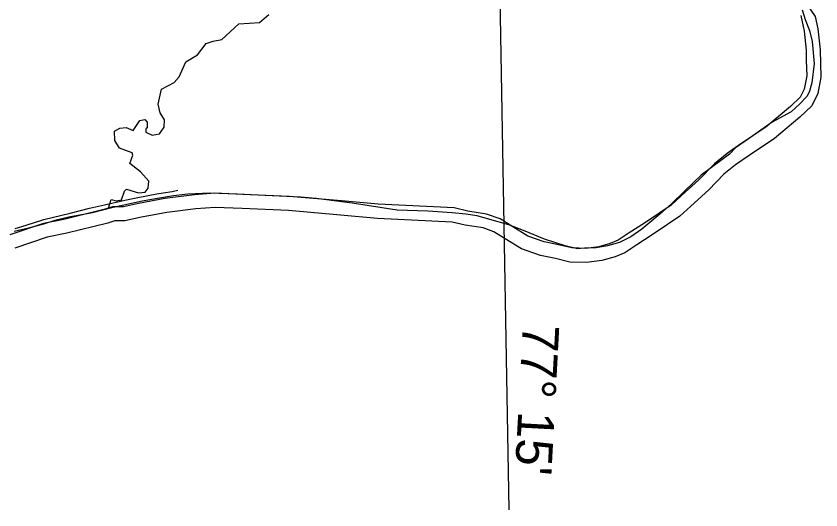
# Model space of a CAD drawing. Extents: x 2290615 to 2522933, y 819489 to 1012715.
# Drawn here: x 2508579 to 2522933, y 854162 to 862970 of the extents above; entities that cross this region are included whole.
import ezdxf

# ---------------------------------------------------------------- set-up
doc = ezdxf.new("R2010")
doc.units = 0
for name, color, linetype in [('Exist Boundary Political CountyLine', 7, 'Continuous'), ('Exist Hydrographic Misc Water Feature', 7, 'Continuous'), ('Exist Hydrographic River Shore', 7, 'Continuous'), ('Exist Road Non-System Type 51', 7, 'Continuous'), ('Map Preparation Longitude Latitude Label', 7, 'Continuous'), ('Map Preparation Longitude Latitude Lines', 7, 'Continuous')]:
    doc.layers.add(name, color=color, linetype=linetype)

msp = doc.modelspace()

# ---------------------------------------------------------------- linework, layer by layer
at = {"layer": 'Exist Boundary Political CountyLine'}
for points in [[(2522600, 863082), (2522650, 862909), (2522730, 862711), (2522780, 862519), (2522811, 862122), (2522774, 861782), (2522730, 861633), (2522687, 861540), (2522551, 861398), (2522402, 861262), (2522062, 861076), (2521722, 860835), (2521412, 860618), (2521301, 860506), (2521165, 860407), (2520800, 860135), (2520509, 859856), (2520261, 859615), (2520063, 859435), (2519741, 859169), (2519543, 859033), (2519339, 858934), (2519129, 858872), (2518925, 858834), (2518714, 858828), (2518590, 858816)], [(2518590, 858816), (2518374, 858872), (2518003, 858989), (2517631, 859144), (2517365, 859249), (2517031, 859342), (2516802, 859410), (2516598, 859435), (2516356, 859460), (2515923, 859491), (2515373, 859509), (2514574, 859633), (2513931, 859714), (2513658, 859739), (2513145, 859763), (2512520, 859794), (2512037, 859813), (2511641, 859794), (2511387, 859763), (2511134, 859720), (2510830, 859670), (2510311, 859553), (2509939, 859460), (2509519, 859386), (2509271, 859324), (2509067, 859256), (2508776, 859181), (2508547, 859126)]]:
    msp.add_lwpolyline(points, dxfattribs=at)
at = {"layer": 'Exist Hydrographic Misc Water Feature'}
msp.add_lwpolyline([(2510226, 859546), (2510274, 859698), (2510366, 859675), (2510458, 859692), (2510513, 859846), (2510546, 859880), (2510764, 859816), (2510880, 859828), (2510937, 859902), (2510944, 860027), (2510799, 860192), (2510605, 860339), (2510661, 860489), (2510652, 860531), (2510425, 860617), (2510340, 860751), (2510337, 860915), (2510428, 860968), (2510544, 860980), (2510670, 860932), (2510784, 861108), (2510875, 861128), (2510917, 861077), (2510919, 860978), (2510894, 860961), (2510895, 860902), (2511005, 860844), (2511138, 860872), (2511219, 860991), (2511225, 861122), (2511148, 861247), (2511112, 861397), (2511174, 861665), (2511397, 861786), (2511487, 861888), (2511607, 862156), (2511814, 862276), (2511968, 862479), (2512093, 862523), (2512251, 862550), (2512554, 862831), (2512921, 862853), (2513088, 863000)], dxfattribs=at)
at = {"layer": 'Exist Hydrographic River Shore'}
for points in [[(2522577, 863344), (2522833, 862965)], [(2522578, 862980), (2522637, 862703), (2522673, 862361), (2522673, 862178)], [(2522833, 862965), (2522881, 862742), (2522920, 862367)], [(2522920, 862367), (2522933, 861881), (2522878, 861587), (2522770, 861371), (2522557, 861167), (2522103, 860789), (2521651, 860484), (2521412, 860316), (2521204, 860148), (2520933, 859869), (2520614, 859580), (2520419, 859401), (2520199, 859252), (2519926, 859067), (2519649, 858892), (2519435, 858749), (2519261, 858676), (2519023, 858608), (2518752, 858574), (2518458, 858583), (2518197, 858646), (2517930, 858699), (2517596, 858816), (2517303, 858998), (2517100, 859123), (2516907, 859193), (2516586, 859242), (2516358, 859297), (2515022, 859362), (2514362, 859421), (2513435, 859500), (2512610, 859537), (2512130, 859558), (2511787, 859530), (2511268, 859466), (2510813, 859381), (2510521, 859318), (2510338, 859318), (2510214, 859276), (2509485, 859098), (2509132, 859027), (2508555, 858830)], [(2522673, 862178), (2522680, 861902), (2522637, 861668), (2522564, 861523), (2522389, 861355), (2521952, 860991), (2521508, 860692), (2521260, 860517), (2521034, 860335), (2520757, 860051), (2520444, 859767), (2520262, 859599), (2520058, 859461), (2519789, 859278), (2519512, 859104), (2519315, 858972), (2519177, 858914), (2518973, 858856), (2518740, 858827), (2518492, 858834), (2518252, 858892), (2517997, 858943), (2517705, 859045), (2517436, 859213), (2517210, 859351), (2516969, 859439), (2516634, 859490), (2516394, 859548), (2515039, 859614), (2514384, 859672), (2513451, 859752), (2512621, 859788), (2512125, 859810), (2511761, 859781), (2511229, 859716), (2510763, 859628), (2510494, 859570), (2510297, 859570), (2510144, 859519), (2509430, 859344), (2509066, 859271), (2508469, 859067)]]:
    msp.add_lwpolyline(points, dxfattribs=at)
at = {"layer": 'Exist Road Non-System Type 51'}
msp.add_lwpolyline([(2508562, 859183), (2508757, 859243), (2509071, 859340), (2509545, 859456), (2509890, 859541), (2510154, 859602), (2510521, 859686), (2510748, 859733), (2511090, 859800), (2511200, 859820), (2511361, 859844), (2511462, 859862)], dxfattribs=at)
at = {"layer": 'Map Preparation Longitude Latitude Lines'}
msp.add_line((2517371, 854162), (2516992, 875677), dxfattribs=at)

# ---------------------------------------------------------------- texts
at = {"layer": 'Map Preparation Longitude Latitude Label'}
msp.add_text("77° 15'", height=650, rotation=266.9438, dxfattribs=at).set_placement((2517619, 857482))

doc.saveas('drawing.dxf')
